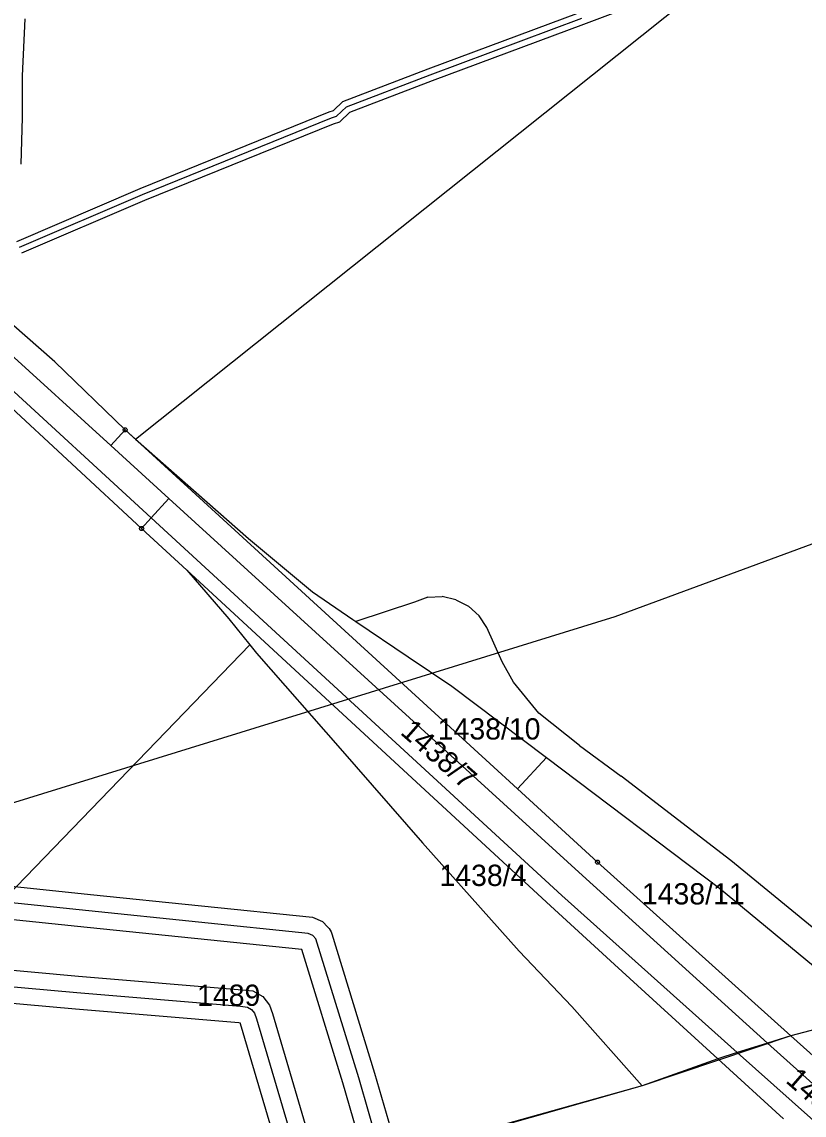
# Model space of a CAD drawing. Extents: x -510185 to -506993, y -1126306 to -1123642.
# Drawn here: x -509767.9 to -509580.3, y -1125617.7 to -1125355.5 of the extents above; entities that cross this region are included whole.
import ezdxf

# ---------------------------------------------------------------- set-up
doc = ezdxf.new("R2010")
doc.units = 0
for name, color, linetype in [('parcelni hranice', 7, 'Continuous'), ('telefonica', 7, 'Continuous'), ('u_dalnice', 7, 'Continuous'), ('u_kabely', 7, 'Continuous'), ('u_plyn ochranné pásmo', 7, 'Continuous'), ('u_plyn VTL', 7, 'Continuous'), ('u_Telefonica', 7, 'Continuous'), ('ˇ2', 7, 'Continuous'), ('ˇ4', 7, 'Continuous'), ('ˇ8', 7, 'Continuous')]:
    doc.layers.add(name, color=color, linetype=linetype)

msp = doc.modelspace()

# ---------------------------------------------------------------- linework, layer by layer
at = {"layer": 'parcelni hranice'}
for p, q in [((-509740.65, -1125455.59), (-509584.44, -1125331.01)), ((-509760.05, -1125437.04), (-509829.71, -1125376.03)), ((-509760.05, -1125437.04), (-509743.15, -1125453.39)), ((-509772.66, -1125445.97), (-509739.21, -1125477.02)), ((-509746.59, -1125457.12), (-509743.15, -1125453.39)), ((-509655.66, -1125533.41), (-509743.15, -1125453.39)), ((-509743.15, -1125453.39), (-509740.65, -1125455.59)), ((-509740.65, -1125455.59), (-509713.58, -1125479.41)), ((-509732.67, -1125469.81), (-509746.59, -1125457.12)), ((-509736.9, -1125474.47), (-509732.67, -1125469.81)), ((-509739.21, -1125477.02), (-509736.9, -1125474.47)), ((-509739.21, -1125477.02), (-509728.38, -1125487.01)), ((-509713.58, -1125479.41), (-509698.24, -1125492.22)), ((-509728.38, -1125487.01), (-509718.28, -1125498.7)), ((-509728.38, -1125487.01), (-509641.15, -1125567.47)), ((-509698.24, -1125492.22), (-509688.55, -1125498.82)), ((-509670.57, -1125493.5), (-509673.74, -1125494.7)), ((-509670.57, -1125493.5), (-509667.15, -1125493.35)), ((-509663.82, -1125494.1), (-509667.15, -1125493.35)), ((-509673.74, -1125494.7), (-509687.8, -1125499.33)), ((-509663.82, -1125494.1), (-509660.79, -1125495.66)), ((-509660.79, -1125495.66), (-509658.26, -1125497.94)), ((-509718.28, -1125498.7), (-509713.26, -1125504.94)), ((-509688.55, -1125498.82), (-509687.8, -1125499.33)), ((-509656.42, -1125500.78), (-509658.26, -1125497.94)), ((-509687.8, -1125499.33), (-509675.31, -1125507.79)), ((-509652.7, -1125509.02), (-509656.42, -1125500.78)), ((-509713.26, -1125504.94), (-509821.5, -1125616.77)), ((-509713.26, -1125504.94), (-509711.65, -1125506.93)), ((-509711.65, -1125506.93), (-509691.59, -1125529.81)), ((-509675.31, -1125507.79), (-509664.79, -1125514.86)), ((-509650.05, -1125513.83), (-509652.7, -1125509.02)), ((-509643.97, -1125521.26), (-509650.05, -1125513.83)), ((-509664.79, -1125514.86), (-509642.09, -1125531.92)), ((-509634.2, -1125529.08), (-509643.97, -1125521.26)), ((-509691.59, -1125529.81), (-509671.85, -1125552.38)), ((-509634.2, -1125529.08), (-509624.2, -1125536.39)), ((-509649.06, -1125539.44), (-509642.09, -1125531.92)), ((-509642.09, -1125531.92), (-509600.64, -1125563.28)), ((-509649.06, -1125539.44), (-509655.66, -1125533.41)), ((-509597.91, -1125556.63), (-509624.2, -1125536.39)), ((-509629.87, -1125557), (-509649.06, -1125539.44)), ((-509671.85, -1125552.38), (-509648.68, -1125578.37)), ((-509583.54, -1125598.65), (-509629.87, -1125557)), ((-509569.07, -1125580.35), (-509597.91, -1125556.63)), ((-509600.64, -1125563.28), (-509564.07, -1125593.54)), ((-509641.15, -1125567.47), (-509625.77, -1125581.54)), ((-509648.68, -1125578.37), (-509636.05, -1125591.65)), ((-509625.77, -1125581.54), (-509601.04, -1125604.16)), ((-509636.05, -1125591.65), (-509619.19, -1125610.65)), ((-509564.07, -1125593.54), (-509583.54, -1125598.65)), ((-509589.09, -1125600.4), (-509596.35, -1125602.68)), ((-509583.54, -1125598.65), (-509589.09, -1125600.4)), ((-509574.27, -1125606.98), (-509583.54, -1125598.65)), ((-509596.35, -1125602.68), (-509601.04, -1125604.16)), ((-509601.04, -1125604.16), (-509619.19, -1125610.65)), ((-509601.04, -1125604.16), (-509585.24, -1125618.62)), ((-509619.19, -1125610.65), (-509669.78, -1125624.8))]:
    msp.add_line(p, q, dxfattribs=at)
at = {"layer": 'telefonica'}
for points in [[(-509767.92, -1125410.93), (-509738.4, -1125398.26), (-509693.19, -1125379.94), (-509691.65, -1125379.47), (-509689.27, -1125377.2), (-509669.44, -1125369.62), (-509633.14, -1125356.06), (-509592.73, -1125340.77)], [(-509769.1, -1125408.17), (-509739.56, -1125395.5), (-509694.19, -1125377.12), (-509693.21, -1125376.81), (-509690.91, -1125374.62), (-509670.5, -1125366.82), (-509634.2, -1125353.26)]]:
    msp.add_lwpolyline(points, dxfattribs=at)
at = {"layer": 'u_dalnice'}
for points in [[(-509087.92, -1125269.66), (-509370.63, -1125404.12), (-509625.72, -1125498.22), (-509895.89, -1125581.7)], [(-509237.51, -1125457.2), (-509274.25, -1125471.43), (-509314.64, -1125490.19), (-509337.52, -1125503.75), (-509419.1, -1125540.14), (-509491.5, -1125569.97), (-509564.07, -1125593.54), (-509583.54, -1125598.65), (-509619.19, -1125610.65), (-509686.76, -1125629.97), (-509845.55, -1125665.85), (-509878.2, -1125657.82), (-510023.73, -1125679.44), (-510036.67, -1125669.38), (-510050.64, -1125660.39), (-510093.14, -1125643.06), (-510132.83, -1125631.61), (-510158.52, -1125622.28), (-510158.52, -1125807.65), (-510125.17, -1125814.3), (-510072.92, -1125829.82)]]:
    msp.add_lwpolyline(points, dxfattribs=at)
at = {"layer": 'u_kabely'}
msp.add_lwpolyline([(-509768.13, -1125389.61), (-509767.77, -1125378.43), (-509767.8, -1125368.5), (-509767.12, -1125354.83)], dxfattribs=at)
at = {"layer": 'u_plyn ochranné pásmo'}
for points in [[(-509992.05, -1125539.97), (-509953.11, -1125543.89), (-509905.52, -1125548.74), (-509856.27, -1125553.65), (-509803.9, -1125559.29), (-509751.48, -1125564.75), (-509698.26, -1125570.2), (-509695.79, -1125571.28), (-509694.51, -1125572.61), (-509694.19, -1125572.95), (-509693.71, -1125573.76), (-509693.58, -1125574.21), (-509683.32, -1125607.62), (-509678.3, -1125624.87)], [(-509685.98, -1125627.09), (-509690.98, -1125609.92), (-509700.78, -1125577.99), (-509752.3, -1125572.71), (-509804.74, -1125567.25), (-509857.09, -1125561.61), (-509906.32, -1125556.7), (-509953.91, -1125551.85), (-509992.81, -1125547.93)], [(-509989.44, -1125562.6), (-509954.56, -1125565.8), (-509902.18, -1125570.63), (-509849.78, -1125575.65), (-509797.2, -1125580.46), (-509754.38, -1125584.33), (-509715.09, -1125587.61), (-509712.57, -1125587.91), (-509710.17, -1125589.23), (-509708.54, -1125591.32), (-509707.85, -1125593.36), (-509696.93, -1125630.29)], [(-509704.61, -1125632.57), (-509715.47, -1125595.78), (-509715.53, -1125595.61), (-509715.89, -1125595.57), (-509755.08, -1125592.3), (-509797.92, -1125588.42), (-509850.52, -1125583.61), (-509902.92, -1125578.59), (-509955.3, -1125573.76), (-509990.18, -1125570.56)]]:
    msp.add_lwpolyline(points, dxfattribs=at)
at = {"layer": 'u_plyn VTL'}
for points in [[(-509698.12, -1125574.63), (-509699.29, -1125574.12), (-509751.89, -1125568.73), (-509804.32, -1125563.27), (-509856.68, -1125557.63), (-509905.92, -1125552.72), (-509953.51, -1125547.87), (-509992.43, -1125543.95), (-510035.76, -1125540.06), (-510050.14, -1125538.71), (-510084.77, -1125534.71), (-510093.36, -1125533.73), (-510094.46, -1125533.61), (-510110.36, -1125531.67), (-510111.07, -1125531.58)], [(-510144.65, -1125552.35), (-510111.71, -1125555.47), (-510076.59, -1125558.66), (-510051.05, -1125560.97), (-510043.38, -1125561.6), (-510035.75, -1125562.3), (-509989.81, -1125566.58), (-509954.93, -1125569.78), (-509902.55, -1125574.61), (-509850.15, -1125579.63), (-509797.56, -1125584.44), (-509754.73, -1125588.32), (-509715.49, -1125591.59), (-509713.82, -1125591.79), (-509712.82, -1125592.34)], [(-509649.59, -1125738.3), (-509657.68, -1125710.93), (-509658.08, -1125709.55), (-509667.48, -1125676.96), (-509682.14, -1125625.98), (-509687.15, -1125608.77), (-509697.4, -1125575.38), (-509698.12, -1125574.63)], [(-509712.82, -1125592.34), (-509712.11, -1125593.25), (-509711.66, -1125594.57), (-509700.77, -1125631.43), (-509685.63, -1125682.36), (-509677.48, -1125710.27), (-509677.32, -1125710.81), (-509667.71, -1125743.15)]]:
    msp.add_lwpolyline(points, dxfattribs=at)
at = {"layer": 'u_Telefonica'}
msp.add_lwpolyline([(-509768.51, -1125409.55), (-509738.98, -1125396.88), (-509693.69, -1125378.53), (-509692.43, -1125378.14), (-509690.09, -1125375.91), (-509669.97, -1125368.22), (-509633.67, -1125354.66)], dxfattribs=at)
msp.add_lwpolyline([(-509768.51, -1125409.55), (-509738.98, -1125396.88), (-509693.69, -1125378.53), (-509692.43, -1125378.14), (-509690.09, -1125375.91), (-509669.97, -1125368.22), (-509633.67, -1125354.66)], dxfattribs=at)
msp.add_lwpolyline([(-509768.51, -1125409.55), (-509738.98, -1125396.88), (-509693.69, -1125378.53), (-509692.43, -1125378.14), (-509690.09, -1125375.91), (-509669.97, -1125368.22), (-509633.67, -1125354.66)], dxfattribs=at)
msp.add_lwpolyline([(-509768.51, -1125409.55), (-509738.98, -1125396.88), (-509693.69, -1125378.53), (-509692.43, -1125378.14), (-509690.09, -1125375.91), (-509669.97, -1125368.22), (-509633.67, -1125354.66)], dxfattribs=at)
at = {"layer": 'ˇ4'}
for p, q in [((-509746.59, -1125457.12), (-509772.43, -1125433.63)), ((-509736.9, -1125474.47), (-509776.33, -1125438.26)), ((-509732.67, -1125469.81), (-509633.49, -1125560.25)), ((-509638.42, -1125565.05), (-509736.9, -1125474.47)), ((-509633.49, -1125560.25), (-509589.09, -1125600.4)), ((-509596.35, -1125602.68), (-509638.42, -1125565.05)), ((-509589.09, -1125600.4), (-509552.6, -1125633.39)), ((-509559.37, -1125635.75), (-509596.35, -1125602.68))]:
    msp.add_line(p, q, dxfattribs=at)
at = {"layer": 'ˇ8'}
for points in [[(-509743, -1125452.91), (-509742.75, -1125453.1), (-509742.65, -1125453.39), (-509742.75, -1125453.68), (-509743, -1125453.87), (-509743.3, -1125453.87), (-509743.55, -1125453.68), (-509743.65, -1125453.39), (-509743.55, -1125453.1), (-509743.3, -1125452.91)], [(-509739.06, -1125476.54), (-509738.81, -1125476.73), (-509738.71, -1125477.02), (-509738.81, -1125477.31), (-509739.06, -1125477.5), (-509739.36, -1125477.5), (-509739.61, -1125477.31), (-509739.71, -1125477.02), (-509739.61, -1125476.73), (-509739.36, -1125476.54)], [(-509629.72, -1125556.52), (-509629.47, -1125556.71), (-509629.37, -1125557), (-509629.47, -1125557.29), (-509629.72, -1125557.48), (-509630.02, -1125557.48), (-509630.27, -1125557.29), (-509630.37, -1125557), (-509630.27, -1125556.71), (-509630.02, -1125556.52)]]:
    msp.add_lwpolyline(points, close=True, dxfattribs=at)
for points in [[(-509743.27, -1125453.39), (-509743.03, -1125453.39)], [(-509739.33, -1125477.02), (-509739.09, -1125477.02)], [(-509629.99, -1125557), (-509629.75, -1125557)]]:
    msp.add_lwpolyline(points, dxfattribs=at)

# ---------------------------------------------------------------- texts
at = {"layer": 'ˇ2'}
for s, p in [('1438/10', (-509668.19, -1125527.62)), ('1438/4', (-509667.78, -1125562.74)), ('1438/11', (-509619.24, -1125567.17)), ('1489', (-509725.9, -1125591.49))]:
    msp.add_text(s, height=5.1, dxfattribs=at).set_placement(p)
for s, rotation, p in [('1438/7', 318.7364, (-509677.39, -1125526.17)), ('1438/8', 318.9083, (-509584.98, -1125609.69))]:
    msp.add_text(s, height=5.1, rotation=rotation, dxfattribs=at).set_placement(p)

doc.saveas('drawing.dxf')
